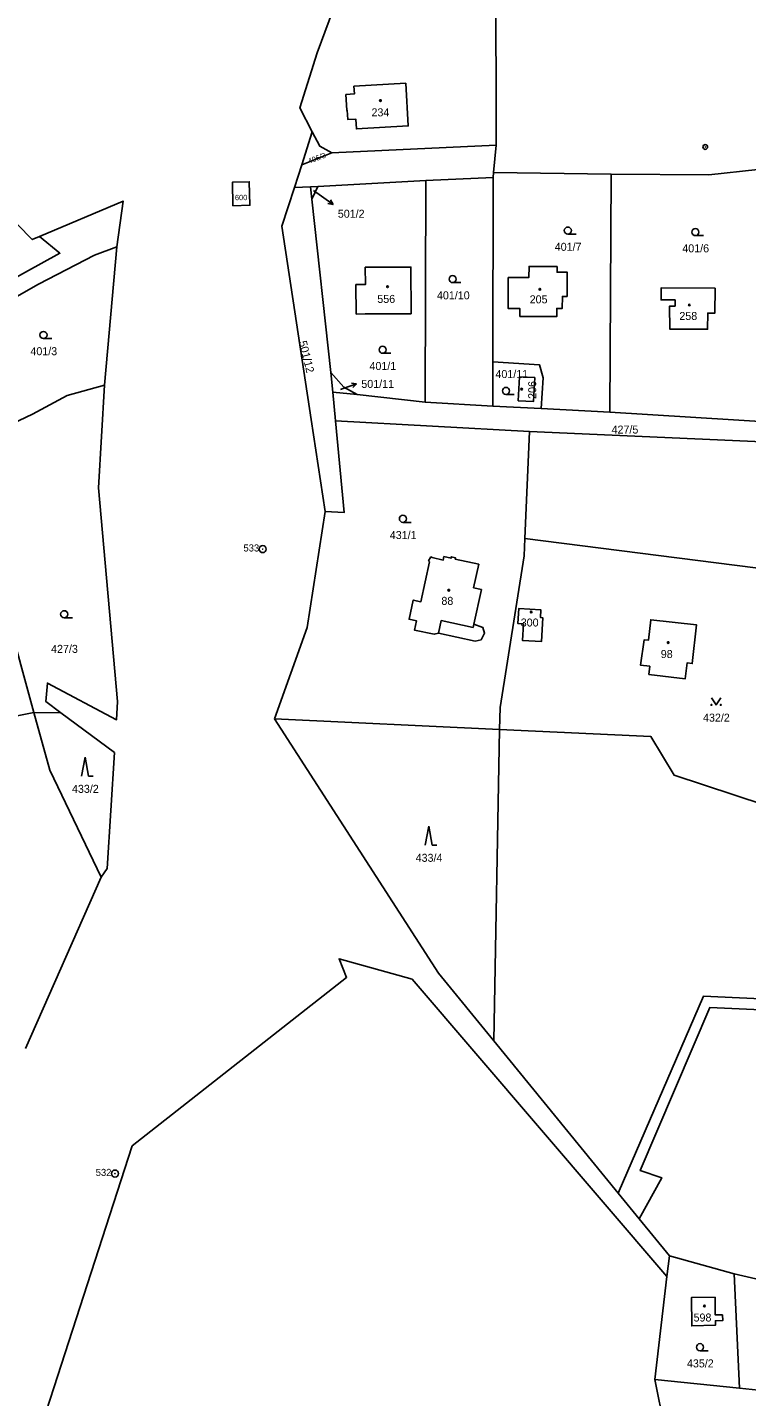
# Model space of a CAD drawing. Extents: x -725728 to -720881, y -1068679 to -1063504.
# Drawn here: x -723846.7 to -723693.8, y -1067570.1 to -1067279.2 of the extents above; entities that cross this region are included whole.
import ezdxf

# ---------------------------------------------------------------- set-up
doc = ezdxf.new("R2010")
doc.units = 0
for name, color, linetype in [('Hranice parcel', 7, 'Continuous'), ('Parcelní čísla', 7, 'Continuous'), ('Pop  PČ popisy', 7, 'Continuous'), ('Vnitřní kresba', 7, 'Continuous'), ('Značky bodu BP', 7, 'Continuous'), ('Značky budov', 7, 'Continuous'), ('Značky kultur', 7, 'Continuous')]:
    doc.layers.add(name, color=color, linetype=linetype)

# ---------------------------------------------------------------- blocks, each defined once
blk = doc.blocks.new('4.02_3')
at = {"layer": 'Značky budov'}
blk.add_circle((-0.001, 0), 0.0175, dxfattribs=at)
blk = doc.blocks.new('4.02_4')
at = {"layer": 'Značky budov'}
blk.add_circle((-0.001, 0), 0.0175, dxfattribs=at)
blk = doc.blocks.new('1029_137')
at = {"layer": 'Pop  PČ popisy'}
for p, q in [((0, 0), (0.246, -0.172)), ((0.246, -0.172), (0.135, -0.156)), ((0.246, -0.172), (0.192, -0.074))]:
    blk.add_line(p, q, dxfattribs=at)
blk = doc.blocks.new('1029_143')
at = {"layer": 'Pop  PČ popisy'}
for p, q in [((0, 0), (0.284, 0.098)), ((0.284, 0.098), (0.173, 0.112)), ((0.284, 0.098), (0.205, 0.018))]:
    blk.add_line(p, q, dxfattribs=at)
blk = doc.blocks.new('3.04_2')
at = {"layer": 'Značky kultur'}
blk.add_line((0.001, 0), (0.176, 0), dxfattribs=at)
blk.add_circle((0.001, 0.075), 0.075, dxfattribs=at)
blk = doc.blocks.new('3.04_3')
at = {"layer": 'Značky kultur'}
blk.add_line((0.001, 0), (0.176, 0), dxfattribs=at)
blk.add_circle((0.001, 0.075), 0.075, dxfattribs=at)
blk = doc.blocks.new('3.14_1')
at = {"layer": 'Značky kultur'}
blk.add_lwpolyline([(-0.1, 0.15), (0, 0), (0.1, 0.15)], dxfattribs=at)
for centre in [(-0.1, 0), (0.1, 0)]:
    blk.add_circle(centre, 0.01, dxfattribs=at)
blk = doc.blocks.new('3.08_1')
at = {"layer": 'Značky kultur'}
for p, q in [((0, 0.4), (-0.075, 0)), ((0.075, 0), (0, 0.4)), ((0.075, 0), (0.175, 0))]:
    blk.add_line(p, q, dxfattribs=at)
blk = doc.blocks.new('3.08_2')
at = {"layer": 'Značky kultur'}
for p, q in [((0, 0.4), (-0.075, 0)), ((0.075, 0), (0, 0.4)), ((0.075, 0), (0.175, 0))]:
    blk.add_line(p, q, dxfattribs=at)
blk = doc.blocks.new('1.01_1')
at = {"layer": 'Značky bodu BP'}
for radius in [0.075, 0.003]:
    blk.add_circle((0, 0), radius, dxfattribs=at)
blk = doc.blocks.new('1.05_1')
at = {"layer": 'Značky bodu BP'}
for radius in [0.05, 0.00303]:
    blk.add_circle((0, 0), radius, dxfattribs=at)

msp = doc.modelspace()

# ---------------------------------------------------------------- linework, layer by layer
at = {"layer": 'Hranice parcel'}
for p, q in [((-723786.09, -1067301.36), (-723788.35, -1067308.37)), ((-723788.35, -1067308.37), (-723789.91, -1067313.22)), ((-723747.54, -1067310.01), (-723747.67, -1067311.05)), ((-723747.54, -1067310.01), (-723722.57, -1067310.32)), ((-723722.57, -1067310.32), (-723722.85, -1067360.93)), ((-723789.91, -1067313.22), (-723786.45, -1067313.03)), ((-723786.45, -1067313.03), (-723784.89, -1067312.94)), ((-723786.45, -1067313.03), (-723786.17, -1067315.64)), ((-723784.89, -1067312.94), (-723786.17, -1067315.64)), ((-723761.93, -1067311.67), (-723784.89, -1067312.94)), ((-723762.13, -1067358.78), (-723761.93, -1067311.67)), ((-723747.67, -1067311.05), (-723761.93, -1067311.67)), ((-723747.67, -1067311.05), (-723747.69, -1067350.25)), ((-723786.17, -1067315.64), (-723782.18, -1067352.49)), ((-723830.28, -1067355.16), (-723827.66, -1067325.81)), ((-723747.72, -1067359.62), (-723747.69, -1067350.25)), ((-723782.18, -1067352.49), (-723781.73, -1067356.64)), ((-723776.59, -1067357.2), (-723781.73, -1067356.64)), ((-723781.73, -1067356.64), (-723781.16, -1067362.77)), ((-723776.59, -1067357.2), (-723762.13, -1067358.78)), ((-723762.13, -1067358.78), (-723747.72, -1067359.62)), ((-723747.72, -1067359.62), (-723737.47, -1067360.15)), ((-723737.47, -1067360.15), (-723722.85, -1067360.93)), ((-723781.16, -1067362.77), (-723739.93, -1067365.04)), ((-723722.85, -1067360.93), (-723687.41, -1067363.12)), ((-723739.93, -1067365.04), (-723740.9, -1067387.76)), ((-723663.72, -1067368.43), (-723739.93, -1067365.04)), ((-723861.08, -1067427.81), (-723845.27, -1067424.71)), ((-723845.27, -1067424.71), (-723839.54, -1067424.77)), ((-723794.1, -1067426.1), (-723746.27, -1067428.34)), ((-723746.27, -1067428.34), (-723747.48, -1067494.49)), ((-723847.08, -1067496.08), (-723830.98, -1067459.68)), ((-723747.48, -1067494.49), (-723721.05, -1067526.83)), ((-723721.05, -1067526.83), (-723716.58, -1067532.3)), ((-723716.58, -1067532.3), (-723710.17, -1067540.14)), ((-723710.17, -1067540.14), (-723710.7, -1067544.59)), ((-723710.17, -1067540.14), (-723696.42, -1067544)), ((-723710.7, -1067544.59), (-723713.28, -1067566.47)), ((-723696.42, -1067544), (-723677.99, -1067548.19)), ((-723695.28, -1067568.27), (-723696.42, -1067544)), ((-723695.28, -1067568.27), (-723713.28, -1067566.47)), ((-723713.28, -1067566.47), (-723706.11, -1067601.17)), ((-723677.84, -1067570.07), (-723695.28, -1067568.27))]:
    msp.add_line(p, q, dxfattribs=at)
for points in [[(-723769.52, -1067242.69), (-723785.06, -1067284.59), (-723788.76, -1067296.24), (-723786.09, -1067301.36)], [(-723733.64, -1067244.58), (-723738.61, -1067250.12), (-723747.1, -1067266.4), (-723747.03, -1067304.17), (-723747.54, -1067310.01)], [(-723778.96, -1067293.43), (-723778.76, -1067296.79), (-723778.66, -1067296.78), (-723778.55, -1067298.74), (-723776.84, -1067298.64), (-723776.72, -1067300.75), (-723765.68, -1067300.11), (-723766.21, -1067291.03), (-723777.25, -1067291.67), (-723777.15, -1067293.32), (-723778.96, -1067293.43)], [(-723786.09, -1067301.36), (-723784.49, -1067304.43), (-723781.95, -1067305.82), (-723788.35, -1067308.37)], [(-723722.57, -1067310.32), (-723701.77, -1067310.52), (-723691.4, -1067309.34)], [(-723802.96, -1067317.06), (-723803.09, -1067312.06), (-723799.49, -1067311.97), (-723799.36, -1067316.96), (-723802.96, -1067317.06)], [(-723783.34, -1067382.04), (-723786.31, -1067362.49), (-723792.55, -1067321.42), (-723789.91, -1067313.22)], [(-723844.1, -1067323.62), (-723845.64, -1067324.27), (-723855.08, -1067314.7)], [(-723827.66, -1067325.81), (-723826.33, -1067316.09), (-723844.1, -1067323.62)], [(-723885.01, -1067355.05), (-723869.04, -1067343.31), (-723839.76, -1067327.14), (-723844.1, -1067323.62)], [(-723827.66, -1067325.81), (-723832.39, -1067327.58), (-723844.31, -1067333.76), (-723856.05, -1067340.37), (-723870.49, -1067349.15), (-723881.85, -1067358.85)], [(-723774.84, -1067330.12), (-723765.12, -1067330.11), (-723765.11, -1067340), (-723774.82, -1067340.06), (-723776.76, -1067340.07), (-723776.81, -1067333.81), (-723774.81, -1067333.8), (-723774.84, -1067330.12)], [(-723741.96, -1067340.6), (-723734.14, -1067340.63), (-723734.13, -1067338.86), (-723732.94, -1067338.87), (-723732.92, -1067336.33), (-723731.92, -1067336.34), (-723731.88, -1067331.2), (-723734.07, -1067331.18), (-723734.06, -1067329.98), (-723740.02, -1067329.96), (-723740.07, -1067332.34), (-723744.44, -1067332.33), (-723744.47, -1067338.89), (-723741.98, -1067338.89), (-723741.96, -1067340.6)], [(-723708.96, -1067338.39), (-723710.18, -1067338.4), (-723710.11, -1067343.26), (-723702.07, -1067343.31), (-723702.04, -1067339.87), (-723700.5, -1067339.88), (-723700.45, -1067334.59), (-723711.91, -1067334.49), (-723711.93, -1067337.06), (-723708.98, -1067337.07), (-723708.96, -1067338.39)], [(-723747.69, -1067350.25), (-723737.81, -1067350.85), (-723737.01, -1067353.64), (-723737.47, -1067360.15)], [(-723782.18, -1067352.49), (-723779.4, -1067355.58), (-723776.59, -1067357.2)], [(-723742.31, -1067358.49), (-723739.08, -1067358.66), (-723738.81, -1067353.59), (-723742.04, -1067353.38), (-723742.31, -1067358.49)], [(-723868.51, -1067371.37), (-723857.13, -1067366.79), (-723845.58, -1067361.34), (-723838.17, -1067357.35), (-723830.28, -1067355.16)], [(-723839.54, -1067424.77), (-723842.72, -1067422.41), (-723842.39, -1067418.49), (-723827.71, -1067426.28), (-723827.47, -1067422.41), (-723831.54, -1067376.97), (-723830.28, -1067355.16)], [(-723781.16, -1067362.77), (-723779.33, -1067382.26), (-723783.34, -1067382.04)], [(-723783.34, -1067382.04), (-723787.18, -1067406.64), (-723794.1, -1067426.1)], [(-723848.99, -1067389.12), (-723851.11, -1067403.4), (-723845.27, -1067424.71)], [(-723740.9, -1067387.76), (-723675.74, -1067396.06), (-723677.11, -1067448.62), (-723709.18, -1067438.04), (-723714.12, -1067429.85), (-723746.27, -1067428.34)], [(-723746.27, -1067428.34), (-723746.18, -1067423.7), (-723741.06, -1067391.46), (-723740.9, -1067387.76)], [(-723761.15, -1067392.7), (-723763.01, -1067401.2), (-723764.62, -1067400.85), (-723765.51, -1067404.91), (-723763.95, -1067405.25), (-723764.38, -1067407.21), (-723760.18, -1067408.12), (-723759.27, -1067407.84), (-723751.45, -1067409.55), (-723750.2, -1067409.31), (-723749.47, -1067407.84), (-723749.83, -1067406.64), (-723751.76, -1067405.97), (-723750.15, -1067398.6), (-723751.8, -1067398.24), (-723750.71, -1067393.23), (-723755.72, -1067392.14), (-723755.66, -1067391.84), (-723756.54, -1067391.65), (-723756.6, -1067391.95), (-723758.1, -1067391.62), (-723758.25, -1067392.33), (-723760.64, -1067391.81), (-723760.89, -1067391.67), (-723761.39, -1067392.48), (-723761.15, -1067392.7)], [(-723741.22, -1067405.91), (-723741.39, -1067409.45), (-723737.4, -1067409.65), (-723737.1, -1067404.6), (-723737.6, -1067404.54), (-723737.52, -1067402.89), (-723742.22, -1067402.66), (-723742.37, -1067405.85), (-723741.22, -1067405.91)], [(-723714.56, -1067416.68), (-723706.81, -1067417.57), (-723706.42, -1067414.19), (-723705.33, -1067414.32), (-723704.39, -1067406.12), (-723714.13, -1067405.01), (-723714.63, -1067409.38), (-723715.52, -1067409.28), (-723716.34, -1067414.67), (-723714.35, -1067414.9), (-723714.56, -1067416.68)], [(-723845.27, -1067424.71), (-723841.9, -1067437.01), (-723830.98, -1067459.68)], [(-723830.98, -1067459.68), (-723829.67, -1067457.89), (-723828.14, -1067433.26), (-723839.54, -1067424.77)], [(-723794.1, -1067426.1), (-723759.25, -1067480.09), (-723747.48, -1067494.49)], [(-723710.7, -1067544.59), (-723764.88, -1067481.35), (-723780.39, -1067477.03), (-723778.8, -1067481.03), (-723824.42, -1067516.82), (-723858.51, -1067622.05), (-723857.15, -1067636.38), (-723865.68, -1067649.5)], [(-723721.05, -1067526.83), (-723702.9, -1067484.97), (-723635.55, -1067488.12)], [(-723639.7, -1067497.51), (-723642.62, -1067495.89), (-723642.47, -1067490.12), (-723701.6, -1067487.43), (-723716.36, -1067522.05), (-723711.82, -1067523.58), (-723716.58, -1067532.3)], [(-723698.86, -1067552.69), (-723698.84, -1067553.92), (-723700.41, -1067553.94), (-723700.4, -1067554.92), (-723705.41, -1067555.04), (-723705.49, -1067549.05), (-723700.48, -1067548.98), (-723700.43, -1067552.71), (-723698.86, -1067552.69)]]:
    msp.add_lwpolyline(points, dxfattribs=at)
at = {"layer": 'Pop  PČ popisy'}
for p, q in [((-723785.86, -1067313.83), (-723784.12, -1067315.05)), ((-723780.13, -1067356.1), (-723779.51, -1067355.89))]:
    msp.add_line(p, q, dxfattribs=at)
at = {"layer": 'Vnitřní kresba'}
for p, q in [((-723747.03, -1067304.17), (-723781.95, -1067305.82)), ((-723758.69, -1067405.19), (-723759.27, -1067407.84)), ((-723751.91, -1067406.66), (-723758.69, -1067405.19)), ((-723751.76, -1067405.97), (-723751.91, -1067406.66))]:
    msp.add_line(p, q, dxfattribs=at)

# ---------------------------------------------------------------- block references
at = {"layer": 'Pop  PČ popisy', "xscale": 10, "yscale": 10}
for name, p in [('1029_137', (-723784.12, -1067315.05)), ('1029_143', (-723779.51, -1067355.89))]:
    msp.add_blockref(name, p, dxfattribs=at)
at = {"layer": 'Značky bodu BP', "xscale": 10, "yscale": 10}
for name, p in [('1.05_1', (-723702.55, -1067304.58)), ('1.01_1', (-723796.63, -1067390.02)), ('1.01_1', (-723828.04, -1067522.69))]:
    msp.add_blockref(name, p, dxfattribs=at)
at = {"layer": 'Značky budov', "xscale": 10, "yscale": 10}
for name, p in [('4.02_3', (-723771.6, -1067294.71)), ('4.02_3', (-723770.08, -1067334.27)), ('4.02_3', (-723737.71, -1067334.81)), ('4.02_4', (-723705.92, -1067338.14)), ('4.02_3', (-723741.57, -1067356.03)), ('4.02_3', (-723757.06, -1067398.74)), ('4.02_3', (-723739.54, -1067403.36)), ('4.02_3', (-723710.43, -1067409.87)), ('4.02_3', (-723702.71, -1067550.82))]:
    msp.add_blockref(name, p, dxfattribs=at)
at = {"layer": 'Značky kultur', "xscale": 10, "yscale": 10}
for name, p in [('3.04_2', (-723731.78, -1067323.08)), ('3.04_3', (-723704.66, -1067323.41)), ('3.04_3', (-723756.28, -1067333.4)), ('3.04_2', (-723843.25, -1067345.27)), ('3.04_3', (-723771.16, -1067348.41)), ('3.04_3', (-723744.93, -1067357.15)), ('3.04_2', (-723766.84, -1067384.33)), ('3.04_2', (-723838.85, -1067404.6)), ('3.14_1', (-723700.26, -1067423.12)), ('3.08_1', (-723834.41, -1067438.25)), ('3.08_2', (-723761.35, -1067452.9)), ('3.04_2', (-723703.68, -1067560.32))]:
    msp.add_blockref(name, p, dxfattribs=at)

# ---------------------------------------------------------------- texts
at = {"layer": 'Parcelní čísla'}
for s, height, p in [('234', 1.7, (-723773.51, -1067298.07)), ('600', 1.139, (-723802.54, -1067315.88)), ('501/2', 1.7, (-723780.67, -1067319.61)), ('401/7', 1.7, (-723734.55, -1067326.63)), ('401/6', 1.7, (-723707.43, -1067326.96)), ('556', 1.7, (-723772.27, -1067337.71)), ('401/10', 1.7, (-723759.59, -1067336.95)), ('205', 1.7, (-723739.88, -1067337.8)), ('258', 1.7, (-723708.06, -1067341.33)), ('401/3', 1.7, (-723846.02, -1067348.82)), ('401/1', 1.7, (-723773.94, -1067351.96)), ('501/11', 1.7, (-723775.67, -1067355.77)), ('401/11', 1.7, (-723747.16, -1067353.67)), ('427/5', 1.7, (-723722.47, -1067365.47)), ('431/1', 1.7, (-723769.62, -1067387.88)), ('88', 1.7, (-723758.65, -1067401.86)), ('300', 1.7, (-723741.78, -1067406.46)), ('427/3', 1.7, (-723841.62, -1067412.06)), ('98', 1.7, (-723712.01, -1067413.16)), ('432/2', 1.7, (-723703.03, -1067426.67)), ('433/2', 1.7, (-723837.18, -1067441.8)), ('433/4', 1.7, (-723764.12, -1067456.45)), ('598', 1.7, (-723705.04, -1067554.12)), ('435/2', 1.7, (-723706.45, -1067563.87))]:
    msp.add_text(s, height=height, dxfattribs=at).set_placement(p)
for s, height, rotation, p in [('406/3', 1.14, 21, (-723786.77, -1067308.19)), ('501/12', 1.7, 284, (-723788.97, -1067345.97)), ('206', 1.7, 90, (-723738.49, -1067358.1))]:
    msp.add_text(s, height=height, rotation=rotation, dxfattribs=at).set_placement(p)
at = {"layer": 'Značky bodu BP'}
for s, p in [('533', (-723800.73, -1067390.52)), ('532', (-723832.14, -1067523.19))]:
    msp.add_text(s, height=1.5, dxfattribs=at).set_placement(p)

doc.saveas('drawing.dxf')
